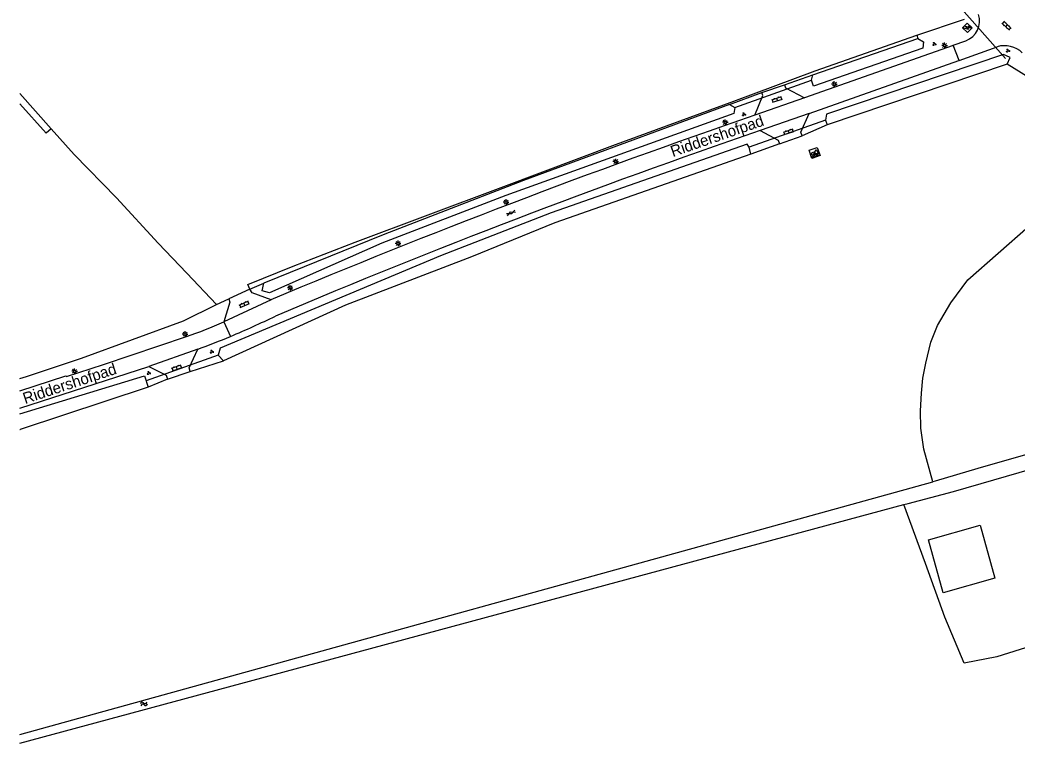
# Model space of a CAD drawing. Extents: x 136000 to 138005, y 398500 to 400500.
# Drawn here: x 136000 to 136222.6, y 399670.3 to 399831.9 of the extents above; entities that cross this region are included whole.
import ezdxf

# ---------------------------------------------------------------- set-up
doc = ezdxf.new("R2010")
doc.units = 0
for name, color, linetype in [('gg-anno-openbare ruimte label', 7, 'Continuous'), ('gg-bbg-bijgebouw', 7, 'Continuous'), ('gg-bbg-lage trafo', 7, 'Continuous'), ('gg-knt-bronhoudergrens', 7, 'Continuous'), ('gg-knt-verharding', 7, 'Continuous'), ('gg-kntw-bovenkant insteek waterloop', 7, 'Continuous'), ('gg-kntw-greppel-droge sloot', 7, 'Continuous'), ('gg-kwrk-duiker nz buis', 7, 'Continuous'), ('gt-grn-groengrens', 7, 'Continuous'), ('gt-grn-weggrens', 7, 'Continuous'), ('gt-symb-brandkraan', 7, 'Continuous'), ('gt-symb-gesloten verharding', 7, 'Continuous'), ('gt-symb-groenvak', 7, 'Continuous'), ('gt-symb-klinker verharding', 7, 'Continuous'), ('gt-symb-lichtmast', 7, 'Continuous'), ('gt-symb-trafo symbool', 7, 'Continuous'), ('gt-symb-waterafsluiter', 7, 'Continuous'), ('gt-symb-watersymbool', 7, 'Continuous')]:
    doc.layers.add(name, color=color, linetype=linetype)

# ---------------------------------------------------------------- blocks, each defined once
blk = doc.blocks.new('gt0-HSP')
at = {"layer": 'gt-symb-trafo symbool'}
for points in [[(0.77, 0.75), (-0.53, 0), (0.47, 0), (-0.83, -0.75)], [(-0.22, -0.24), (-0.83, -0.75), (-0.08, -0.48)]]:
    blk.add_lwpolyline(points, dxfattribs=at)
blk = doc.blocks.new('gt0-KL1')
at = {"layer": 'gt-symb-klinker verharding'}
for p, q in [((-1.15, 0.3), (1.15, 0.3)), ((-1, -0.3), (-1, 0.3)), ((-0.5, 0.3), (-0.5, 0.45)), ((0, -0.3), (0, 0.3)), ((0.5, 0.3), (0.5, 0.45)), ((1, -0.3), (1, 0.3)), ((-1.15, -0.3), (1.15, -0.3)), ((-0.5, -0.45), (-0.5, -0.3)), ((0.5, -0.45), (0.5, -0.3))]:
    blk.add_line(p, q, dxfattribs=at)
blk = doc.blocks.new('gt0-LMAST')
at = {"layer": 'gt-symb-lichtmast'}
for p, q in [((-0.18, 0.17), (-0.45, 0.44)), ((-0.01, 0.25), (-0.01, 0.62)), ((0.17, 0.17), (0.44, 0.44)), ((-0.26, 0), (-0.63, 0)), ((-0.18, -0.18), (-0.45, -0.45)), ((-0.01, -0.25), (-0.01, -0.63)), ((0.44, -0.45), (0.17, -0.18)), ((0.24, 0), (0.62, 0))]:
    blk.add_line(p, q, dxfattribs=at)
blk.add_circle((-0.01, 0), 0.25, dxfattribs=at)
blk = doc.blocks.new('gt0-GRVAK')
at = {"layer": 'gt-symb-groenvak'}
for p, q in [((-0.11, 0.19), (-0.23, 0.24)), ((-0.18, 0.15), (0.09, 0.15)), ((-0.09, 0.21), (-0.16, 0.32)), ((-0.05, 0.21), (-0.05, 0.39)), ((0, 0.21), (0.06, 0.32)), ((0.01, 0.19), (0.13, 0.24)), ((0.26, -0.05), (0.2, 0.06)), ((0.3, -0.05), (0.3, 0.13)), ((0.35, -0.05), (0.41, 0.06)), ((-0.24, -0.23), (-0.36, -0.18)), ((-0.32, -0.26), (-0.05, -0.26)), ((-0.23, -0.21), (-0.29, -0.1)), ((-0.18, -0.2), (-0.18, -0.02)), ((-0.14, -0.21), (-0.07, -0.1)), ((-0.12, -0.23), (0, -0.18)), ((0.24, -0.07), (0.12, -0.02)), ((0.17, -0.11), (0.44, -0.11)), ((0.37, -0.07), (0.49, -0.02))]:
    blk.add_line(p, q, dxfattribs=at)
blk = doc.blocks.new('gt0-GESVH1')
at = {"layer": 'gt-symb-gesloten verharding'}
for p, q in [((-0.99, -0.26), (0.01, 0.24)), ((0.01, -0.26), (-0.99, 0.24)), ((0.01, 0.24), (1.01, -0.26)), ((1.01, 0.24), (0.01, -0.26))]:
    blk.add_line(p, q, dxfattribs=at)
blk = doc.blocks.new('gt0-BR')
at = {"layer": 'gt-symb-brandkraan'}
for centre, radius, start, end in [((-0.24, 0), 0.206, 107.5669, 252.4331), ((0.6, -2.66), 3, 106.892, 107.5669), ((0, -0.69), 0.938, 73.108, 106.892), ((-0.6, -2.66), 3, 72.4331, 73.108), ((0.24, 0), 0.206, 287.567, 72.4331), ((0.6, 2.66), 3, 252.4331, 253.108), ((0, 0.69), 0.938, 253.108, 286.8921), ((-0.6, 2.66), 3, 286.8921, 287.567)]:
    blk.add_arc(centre, radius, start, end, dxfattribs=at)
blk = doc.blocks.new('gt0-WAFSL')
at = {"layer": 'gt-symb-waterafsluiter'}
for p, q in [((-0.5, -0.33), (0, 0.67)), ((0, 0.67), (0.5, -0.33)), ((0.5, -0.33), (-0.5, -0.33))]:
    blk.add_line(p, q, dxfattribs=at)
blk = doc.blocks.new('gt0-WA')
at = {"layer": 'gt-symb-watersymbool'}
for centre, start, end in [((-0.32, 0.02), 28.0725, 151.9275), ((0.43, 0.42), 208.0725, 331.9275), ((-0.32, -0.43), 28.0725, 151.9275), ((0.43, -0.03), 208.0725, 331.9275)]:
    blk.add_arc(centre, 0.425, start, end, dxfattribs=at)

msp = doc.modelspace()

# ---------------------------------------------------------------- linework, layer by layer
at = {"layer": 'gg-bbg-bijgebouw'}
msp.add_lwpolyline([(136202.84, 399715.77), (136214.39, 399719.01), (136217.7, 399707.16), (136206.15, 399703.93), (136202.84, 399715.77)], dxfattribs=at)
at = {"layer": 'gg-bbg-lage trafo'}
msp.add_lwpolyline([(136211.49, 399831.19), (136212.58, 399830.15), (136211.55, 399829.07), (136210.46, 399830.11), (136211.49, 399831.19)], dxfattribs=at)
at = {"layer": 'gg-knt-bronhoudergrens'}
for p, q in [((136225.09, 399819.11), (136220.44, 399822.06)), ((136180.27, 399808.47), (136174.69, 399806.03)), ((136169.59, 399804.2), (136163.19, 399801.95)), ((136037.3, 399775.3), (136043.91, 399768.33)), ((136043.91, 399768.33), (136046.64, 399769.61)), ((136038.04, 399753.33), (136045.46, 399755.77)), ((136032.98, 399751.67), (136028.6, 399749.87))]:
    msp.add_line(p, q, dxfattribs=at)
for points in [[(136006.99, 399807.61), (136012.13, 399801.84), (136021.59, 399792.15), (136030.9, 399782.06), (136037.3, 399775.3)], [(136203.85, 399728.72), (136201.81, 399736.01), (136201.18, 399740.72), (136201.06, 399744.6), (136201.31, 399748.49), (136201.59, 399751.86), (136202.27, 399755.23), (136203.38, 399759.92), (136204.88, 399763.63), (136207.89, 399768.68), (136211.68, 399773.86), (136225.2, 399785.79), (136242.34, 399801.09)], [(136266.72, 399687.84), (136264.81, 399687.32), (136259.02, 399703.02), (136238.72, 399696.12), (136218.16, 399689.59), (136210.84, 399688.2), (136206.52, 399698.46), (136202.19, 399710.5), (136197.36, 399723.65)]]:
    msp.add_lwpolyline(points, dxfattribs=at)
at = {"layer": 'gg-knt-verharding'}
for p, q in [((136208.41, 399826.24), (136211.22, 399827.24)), ((136208.4, 399826.23), (136175.15, 399814.52)), ((136208.4, 399826.23), (136208.41, 399826.24)), ((136209.68, 399822.86), (136208.41, 399826.24)), ((136209.68, 399822.86), (136218.19, 399825.92)), ((136176.2, 399811.03), (136209.65, 399822.85)), ((136209.65, 399822.85), (136209.68, 399822.86)), ((136165.63, 399815.67), (136170.68, 399817.43)), ((136175.15, 399814.52), (136164.11, 399810.61)), ((136176.2, 399811.03), (136165.31, 399807.2)), ((136169.59, 399804.2), (136174.69, 399806.03)), ((136051.31, 399771.79), (136046.64, 399769.61)), ((136056.06, 399769.37), (136045.52, 399764.46)), ((136039.75, 399758.35), (136028.8, 399754.48)), ((136000, 399745.19), (136028.8, 399754.48)), ((136032.98, 399751.67), (136038.04, 399753.33))]:
    msp.add_line(p, q, dxfattribs=at)
for points in [[(136164.11, 399810.61), (136165.9, 399815.02), (136165.63, 399815.67)], [(136170.68, 399817.43), (136170.94, 399816.72), (136175.15, 399814.52)], [(136174.69, 399806.03), (136174.37, 399806.83), (136176.2, 399811.03)], [(136165.31, 399807.2), (136169.3, 399805.01), (136169.59, 399804.2)], [(136178.69, 399801.6), (136176.85, 399800.92), (136176.19, 399802.79), (136178.01, 399803.44), (136178.69, 399801.6)], [(136056.06, 399769.37), (136051.86, 399770.96), (136051.31, 399771.79)], [(136046.64, 399769.61), (136046.88, 399768.82), (136045.52, 399764.46)], [(136010.37, 399752.24), (136018.62, 399754.94), (136037.2, 399761.17)], [(136038.04, 399753.33), (136037.82, 399754.21), (136039.75, 399758.35)], [(136028.8, 399754.48), (136032.65, 399752.51), (136032.98, 399751.67)], [(136000, 399749.05), (136010.25, 399752.37), (136010.37, 399752.24)]]:
    msp.add_lwpolyline(points, dxfattribs=at)
for centre, radius, start, end in [((136209.52, 399831.66), 4.74, 291.055, 18.105), ((136219.82, 399820.37), 5.78, 46.303, 106.4255), ((136721.96, 398186.84), 1716.93, 108.96032, 112.82055), ((136702.89, 398240.99), 1655.9, 108.94403, 112.95576), ((136010.27, 399841.44), 84.66, 288.544, 294.6022), ((135978.2, 399926.11), 178.69, 292.6577, 296.1853), ((135978.16, 399926.3), 178.88, 290.1386, 292.6459)]:
    msp.add_arc(centre, radius, start, end, dxfattribs=at)
at = {"layer": 'gg-kntw-bovenkant insteek waterloop'}
for p, q in [((136177.02, 399819.66), (136200.51, 399827.79)), ((136220.44, 399822.06), (136180.27, 399808.47)), ((136028.6, 399749.87), (136000.07, 399740.39)), ((136000, 399740.37), (136000.07, 399740.39)), ((136000, 399672.26), (136203.85, 399728.72)), ((136000, 399670.34), (136197.36, 399723.65)), ((136197.36, 399723.65), (136198.29, 399723.89))]:
    msp.add_line(p, q, dxfattribs=at)
for points in [[(136200.51, 399827.79), (136201.75, 399826.98), (136201.61, 399825.59), (136177.21, 399817.08), (136176.73, 399818.46), (136177.02, 399819.66)], [(136220.44, 399822.06), (136221.11, 399823.54), (136219.63, 399824.21), (136180.12, 399810.82), (136179.88, 399809.5), (136180.27, 399808.47)], [(136158.45, 399812.98), (136159.6, 399812.33), (136159.4, 399811.02), (136108.52, 399792.67), (136080.84, 399782.01), (136055.73, 399770.96), (136054.06, 399771.39), (136054.49, 399773.06)], [(136158.45, 399812.98), (136112.47, 399796.06), (136081.12, 399783.92), (136054.49, 399773.06)], [(136163.19, 399801.95), (136162.84, 399803.49), (136162.38, 399804.15), (136118.59, 399788.81), (136093.9, 399779.23), (136044.7, 399758.55), (136044.29, 399756.99), (136045.46, 399755.77)], [(136163.19, 399801.95), (136119.41, 399786.55), (136100.85, 399778.95), (136072.7, 399768.15), (136045.46, 399755.77)], [(136000, 399743.9), (136027.8, 399752.36), (136028.6, 399749.87)], [(136279.17, 399751.08), (136278.49, 399750.49), (136277.16, 399750.39), (136275.54, 399750), (136268.43, 399747.56), (136261.76, 399745.66), (136256.52, 399743.9), (136213.9, 399731.69), (136204.35, 399728.87), (136203.85, 399728.72)], [(136198.29, 399723.89), (136208.48, 399726.52), (136241.12, 399735.97), (136255.92, 399740.12), (136272.06, 399745.55), (136277.99, 399747.89), (136278.78, 399747.94)]]:
    msp.add_lwpolyline(points, dxfattribs=at)
at = {"layer": 'gg-kntw-greppel-droge sloot'}
for p, q in [((136000, 399815.45), (136006.99, 399807.61)), ((136000, 399813.14), (136005.87, 399806.63)), ((136006.99, 399807.61), (136005.87, 399806.63))]:
    msp.add_line(p, q, dxfattribs=at)
at = {"layer": 'gg-kwrk-duiker nz buis'}
for p, q in [((136220.05, 399823.27), (136207.73, 399837.24)), ((136159.6, 399812.33), (136176.73, 399818.46)), ((136179.88, 399809.5), (136162.84, 399803.49)), ((136044.29, 399756.99), (136028.16, 399751.24))]:
    msp.add_line(p, q, dxfattribs=at)
at = {"layer": 'gt-grn-groengrens'}
for p, q in [((136200.26, 399828.49), (136210.89, 399832.08)), ((136200.26, 399828.49), (136200.51, 399827.79)), ((136170.68, 399817.43), (136177.02, 399819.66)), ((136158.45, 399812.98), (136165.63, 399815.67)), ((136051.31, 399771.79), (136054.49, 399773.06))]:
    msp.add_line(p, q, dxfattribs=at)
for points in [[(136051.31, 399771.79), (136050.9, 399772.81), (136061.01, 399776.87), (136074.88, 399782.28), (136107.42, 399794.45), (136125.45, 399801.26), (136132.42, 399803.88), (136159.4, 399813.75), (136177.59, 399820.52), (136200.26, 399828.49)], [(136000, 399751.77), (136001.49, 399752.24), (136013.71, 399756.35), (136036.53, 399764.7), (136043.91, 399768.33)]]:
    msp.add_lwpolyline(points, dxfattribs=at)
at = {"layer": 'gt-grn-weggrens'}
msp.add_line((136045.52, 399764.46), (136047.04, 399761.21), dxfattribs=at)

# ---------------------------------------------------------------- block references
at = {"layer": 'gt-symb-brandkraan', "rotation": 21.588652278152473}
msp.add_blockref('gt0-BR', (136177.13, 399802.09), dxfattribs=at)
at = {"layer": 'gt-symb-gesloten verharding'}
for p, rotation in [((136177.62, 399801.61), 20.79072527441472), ((136109.64, 399788.79), 23.694971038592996)]:
    msp.add_blockref('gt0-GESVH1', p, dxfattribs=dict(at, rotation=rotation))
at = {"layer": 'gt-symb-groenvak'}
for p in [(136204.16, 399826.52), (136220.59, 399825.04), (136161.65, 399810.81), (136042.83, 399757.79), (136028.76, 399753.03)]:
    msp.add_blockref('gt0-GRVAK', p, dxfattribs=at)
at = {"layer": 'gt-symb-klinker verharding'}
for p, rotation in [((136220.32, 399830.6), -43.37961800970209), ((136169.07, 399814.16), 18.000074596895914), ((136171.64, 399806.93), 18.054552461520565), ((136050.1, 399768.4), 23.64250165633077), ((136035.03, 399754.19), 19.39552832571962)]:
    msp.add_blockref('gt0-KL1', p, dxfattribs=dict(at, rotation=rotation))
at = {"layer": 'gt-symb-lichtmast'}
for p in [(136206.47, 399826.22), (136181.85, 399817.59), (136157.48, 399809.03), (136133.04, 399800.27), (136108.54, 399791.21), (136084.44, 399781.98), (136060.34, 399772.06), (136036.87, 399761.73), (136012.22, 399753.4)]:
    msp.add_blockref('gt0-LMAST', p, dxfattribs=at)
at = {"layer": 'gt-symb-trafo symbool', "rotation": 136.53940290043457}
msp.add_blockref('gt0-HSP', (136211.43, 399830.21), dxfattribs=at)
at = {"layer": 'gt-symb-waterafsluiter'}
msp.add_blockref('gt0-WAFSL', (136177.78, 399802.32), dxfattribs=at)
at = {"layer": 'gt-symb-watersymbool', "rotation": 15.134475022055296}
msp.add_blockref('gt0-WA', (136027.61, 399679.1), dxfattribs=at)

# ---------------------------------------------------------------- texts
at = {"layer": 'gg-anno-openbare ruimte label'}
for rotation, p in [(19.1, (136145.78, 399801.26)), (18.3, (136001.15, 399746.08))]:
    msp.add_text('Riddershofpad', height=2.5, rotation=rotation, dxfattribs=at).set_placement(p)

doc.saveas('drawing.dxf')
